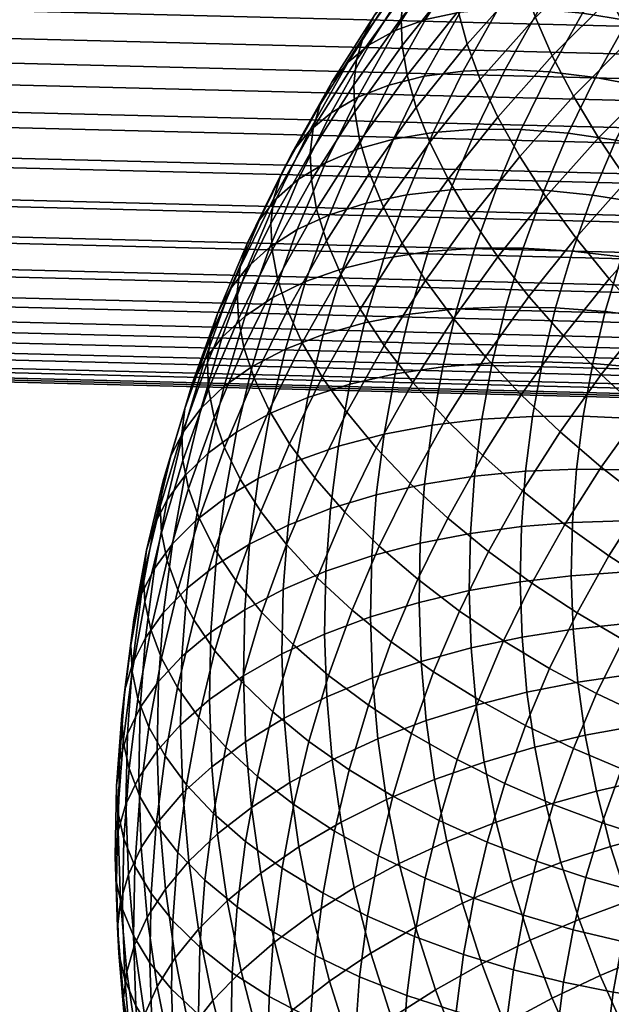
# Model space of a CAD drawing. Extents: x -120 to 2831, y -92 to 75.
# Tile 602 of 643: x 2587 to 2611, y -27 to 14. Entities that reach past the tile are written whole.
import ezdxf

# ---------------------------------------------------------------- set-up
doc = ezdxf.new("R2010")
doc.units = 0
doc.layers.add('GLASS', color=18, linetype='CONTINUOUS')

msp = doc.modelspace()

# ---------------------------------------------------------------- meshes
at = {"layer": 'GLASS'}
mesh = msp.add_polyface(dxfattribs=at)
corners = [(2530.793, 8.906, 5.189), (2530.83, 10.566, 4.033), (2620.801, 8.301, 3.698), (2620.764, 6.641, 4.855), (2530.725, 5.796, 8.072), (2530.758, 7.305, 6.536), (2620.729, 5.04, 6.201), (2620.696, 3.531, 7.737), (2530.673, 3.171, 11.674), (2530.697, 4.407, 9.789), (2620.667, 2.142, 9.455), (2620.643, 0.906, 11.34), (2530.64, 1.261, 15.858), (2530.654, 2.114, 13.706), (2620.624, -0.151, 13.372), (2620.611, -1.004, 15.523), (2530.683, 0.98, 29.37), (2530.662, 0.465, 27.222), (2620.633, -1.8, 26.888), (2620.654, -1.286, 29.036), (2530.737, 2.547, 33.311), (2530.708, 1.682, 31.406), (2620.679, -0.584, 31.072), (2620.708, 0.281, 32.976), (2530.633, 0.632, 18.098), (2620.603, -1.633, 17.763), (2530.804, 4.704, 36.73), (2530.769, 3.548, 35.069), (2620.74, 1.283, 34.735), (2620.775, 2.439, 36.396), (2530.888, 7.585, 39.841), (2530.844, 6.05, 38.331), (2620.815, 3.785, 37.996), (2620.859, 5.32, 39.506), (2530.871, 12.324, 3.031), (2530.916, 14.228, 2.165), (2620.886, 11.963, 1.831), (2620.842, 10.059, 2.696), (2530.83, 10.566, 4.033), (2620.801, 8.301, 3.698), (2529.477, 7.594, 39.863), (2529.455, 6.058, 38.353), (2530.844, 6.05, 38.331), (2530.888, 7.585, 39.841), (2529.428, 4.712, 36.752), (2530.804, 4.704, 36.73), (2529.502, 11.195, 42.49), (2529.492, 9.311, 41.252), (2530.937, 9.302, 41.229), (2530.989, 11.187, 42.466), (2529.499, 15.378, 44.401), (2529.504, 13.226, 43.548), (2531.044, 13.218, 43.523), (2531.101, 15.368, 44.376), (2529.467, 19.91, 45.429), (2529.486, 17.617, 45.032), (2531.16, 17.608, 45.006), (2531.219, 19.9, 45.401), (2529.406, 24.508, 45.507), (2529.44, 22.219, 45.586), (2531.278, 22.208, 45.557), (2531.335, 24.496, 45.477), (2529.324, 28.889, 44.69), (2529.368, 26.741, 45.203), (2531.39, 26.729, 45.171), (2531.442, 28.877, 44.656), (2529.227, 32.83, 43.125), (2529.277, 30.925, 43.989), (2531.491, 30.912, 43.954), (2531.536, 32.816, 43.089), (2529.175, 34.588, 42.125), (2531.576, 34.574, 42.086), (2529.061, 37.85, 39.625), (2529.12, 36.249, 40.97), (2531.614, 36.235, 40.93), (2531.649, 37.835, 39.584), (2528.93, 40.749, 36.374), (2528.997, 39.36, 38.09), (2531.681, 39.345, 38.048), (2531.71, 40.733, 36.33), (2528.789, 43.044, 32.461), (2528.86, 41.987, 34.491), (2531.734, 41.97, 34.445), (2531.753, 43.026, 32.413), (2528.645, 44.527, 28.072), (2528.717, 43.897, 30.31), (2531.767, 43.879, 30.262), (2531.774, 44.509, 28.022), (2528.508, 45.079, 23.471), (2528.575, 44.923, 25.78), (2531.775, 44.904, 25.729), (2531.771, 45.06, 23.42)]
mesh.append_faces([[corners[k] for k in face] for face in [(0, 1, 2, 3), (4, 5, 6, 7), (5, 0, 3, 6), (8, 9, 10, 11), (12, 13, 14, 15), (13, 8, 11, 14), (9, 4, 7, 10), (16, 17, 18, 19), (20, 21, 22, 23), (21, 16, 19, 22), (24, 12, 15, 25), (26, 27, 28, 29), (30, 31, 32, 33), (31, 26, 29, 32), (27, 20, 23, 28), (34, 35, 36, 37), (38, 34, 37, 39), (40, 41, 42, 43), (41, 44, 45, 42), (46, 47, 48, 49), (50, 51, 52, 53), (51, 46, 49, 52), (47, 40, 43, 48), (54, 55, 56, 57), (58, 59, 60, 61), (59, 54, 57, 60), (62, 63, 64, 65), (66, 67, 68, 69), (67, 62, 65, 68), (63, 58, 61, 64), (55, 50, 53, 56), (70, 66, 69, 71), (72, 73, 74, 75), (76, 77, 78, 79), (77, 72, 75, 78), (80, 81, 82, 83), (84, 85, 86, 87), (85, 80, 83, 86), (81, 76, 79, 82), (88, 89, 90, 91), (89, 84, 87, 90), (71, 74, 73, 70)]])
mesh = msp.add_polyface(dxfattribs=at)
corners = [(2530.989, 11.187, 42.466), (2530.937, 9.302, 41.229), (2620.908, 7.037, 40.895), (2620.96, 8.922, 42.132), (2531.101, 15.368, 44.376), (2531.044, 13.218, 43.523), (2621.015, 10.952, 43.189), (2621.072, 13.103, 44.041), (2530.888, 7.585, 39.841), (2620.859, 5.32, 39.506), (2531.219, 19.9, 45.401), (2531.16, 17.608, 45.006), (2621.131, 15.343, 44.671), (2621.19, 17.635, 45.066), (2531.335, 24.496, 45.477), (2531.278, 22.208, 45.557), (2621.249, 19.943, 45.222), (2621.306, 22.231, 45.142), (2531.442, 28.877, 44.656), (2531.39, 26.729, 45.171), (2621.361, 24.464, 44.837), (2621.413, 26.612, 44.322), (2531.536, 32.816, 43.089), (2531.491, 30.912, 43.954), (2621.462, 28.647, 43.62), (2621.507, 30.551, 42.754), (2531.614, 36.235, 40.93), (2531.576, 34.574, 42.086), (2621.547, 32.309, 41.752), (2621.584, 33.97, 40.596), (2531.681, 39.345, 38.048), (2531.649, 37.835, 39.584), (2621.62, 35.57, 39.249), (2621.652, 37.08, 37.713), (2531.734, 41.97, 34.445), (2531.71, 40.733, 36.33), (2621.681, 38.468, 35.996), (2621.705, 39.705, 34.111), (2531.767, 43.879, 30.262), (2531.753, 43.026, 32.413), (2621.724, 40.761, 32.079), (2621.737, 41.614, 29.927), (2531.775, 44.904, 25.729), (2531.774, 44.509, 28.022), (2621.745, 42.244, 27.687), (2621.746, 42.639, 25.394), (2531.76, 44.98, 21.131), (2531.771, 45.06, 23.42), (2621.742, 42.795, 23.085), (2621.731, 42.715, 20.796), (2531.723, 44.161, 16.749), (2531.744, 44.675, 18.897), (2621.715, 42.41, 18.563), (2621.694, 41.896, 16.415), (2531.669, 42.594, 12.809), (2531.698, 43.459, 14.713), (2621.669, 41.194, 14.379), (2621.64, 40.329, 12.474), (2531.602, 40.437, 9.389), (2531.637, 41.592, 11.05), (2621.608, 39.327, 10.716), (2621.573, 38.172, 9.055), (2531.518, 37.555, 6.278), (2531.562, 39.09, 7.789), (2621.533, 36.825, 7.454), (2621.489, 35.29, 5.944), (2531.418, 33.954, 3.653), (2531.47, 35.838, 4.89), (2621.441, 33.573, 4.555), (2621.389, 31.689, 3.319), (2531.305, 29.772, 1.744), (2531.363, 31.923, 2.596), (2621.333, 29.658, 2.262), (2621.276, 27.507, 1.409), (2531.188, 25.241, 0.719), (2531.247, 27.533, 1.114), (2621.218, 25.268, 0.779), (2621.158, 22.975, 0.384), (2531.072, 20.644, 0.643), (2531.129, 22.932, 0.563), (2621.1, 20.667, 0.228), (2621.042, 18.379, 0.308), (2530.964, 16.264, 1.463), (2531.016, 18.411, 0.948), (2620.987, 16.146, 0.614), (2620.935, 13.999, 1.128), (2530.916, 14.228, 2.165), (2620.886, 11.963, 1.831)]
mesh.append_faces([[corners[k] for k in face] for face in [(0, 1, 2, 3), (4, 5, 6, 7), (5, 0, 3, 6), (1, 8, 9, 2), (10, 11, 12, 13), (14, 15, 16, 17), (15, 10, 13, 16), (18, 19, 20, 21), (22, 23, 24, 25), (23, 18, 21, 24), (19, 14, 17, 20), (11, 4, 7, 12), (26, 27, 28, 29), (30, 31, 32, 33), (31, 26, 29, 32), (34, 35, 36, 37), (38, 39, 40, 41), (39, 34, 37, 40), (35, 30, 33, 36), (42, 43, 44, 45), (46, 47, 48, 49), (47, 42, 45, 48), (50, 51, 52, 53), (54, 55, 56, 57), (55, 50, 53, 56), (51, 46, 49, 52), (43, 38, 41, 44), (58, 59, 60, 61), (62, 63, 64, 65), (63, 58, 61, 64), (66, 67, 68, 69), (70, 71, 72, 73), (71, 66, 69, 72), (67, 62, 65, 68), (74, 75, 76, 77), (78, 79, 80, 81), (79, 74, 77, 80), (82, 83, 84, 85), (86, 82, 85, 87), (83, 78, 81, 84), (75, 70, 73, 76), (59, 54, 57, 60), (27, 22, 25, 28)]])
mesh = msp.add_polyface(dxfattribs=at)
corners = [(2611.372, 14.524, 84.262), (2613.915, 16.828, 85.747), (2613.285, 18.471, 84.338), (2610.709, 16.137, 82.834), (2612.201, 12.824, 85.553), (2614.704, 15.092, 87.015), (2607.76, 15.176, 79.712), (2610.213, 17.645, 81.297), (2609.882, 19.031, 79.682), (2607.413, 16.546, 78.086), (2608.279, 13.693, 81.263), (2608.973, 12.11, 82.711), (2609.841, 10.449, 84.027), (2604.905, 15.191, 74.751), (2607.227, 17.792, 76.416), (2607.193, 18.907, 74.727), (2604.867, 16.303, 73.06), (2605.099, 13.955, 76.428), (2605.462, 12.602, 78.064), (2606.003, 11.143, 79.631), (2606.726, 9.593, 81.1), (2602.862, 14.68, 69.629), (2604.979, 17.324, 71.316), (2605.248, 18.274, 69.473), (2603.139, 15.641, 67.792), (2602.748, 13.656, 71.371), (2602.788, 12.547, 73.064), (2602.99, 11.321, 74.747), (2603.367, 9.986, 76.394), (2611.722, 16.242, 49.639), (2613.363, 18.535, 51.098), (2615.109, 18.072, 49.749), (2613.522, 15.854, 48.338), (2604.201, 15.84, 58.263), (2606.063, 18.443, 59.919), (2607.247, 18.794, 57.962), (2605.42, 16.241, 56.337), (2603.162, 15.292, 60.229), (2605.054, 17.937, 61.912), (2602.313, 14.611, 62.204), (2604.23, 17.289, 63.908), (2601.657, 13.813, 64.156), (2603.593, 16.517, 65.877), (2601.191, 12.918, 66.059), (2600.906, 11.947, 67.89), (2600.79, 10.92, 69.63), (2600.832, 9.814, 71.325), (2610.221, 13.881, 48.141), (2612.07, 13.571, 46.888), (2608.435, 14.047, 49.564), (2609.983, 16.482, 51.11), (2606.741, 14.059, 51.142), (2608.334, 16.565, 52.732), (2605.17, 13.914, 52.852), (2606.805, 16.484, 54.483), (2603.748, 13.612, 54.669), (2602.496, 13.16, 56.562), (2601.43, 12.569, 58.501), (2600.559, 11.852, 60.453), (2599.886, 11.027, 62.388), (2599.408, 10.114, 64.28), (2610.756, 11.226, 45.404), (2613.949, 13.127, 45.816), (2612.68, 10.863, 44.383), (2608.863, 11.458, 46.607), (2607.033, 11.547, 47.982), (2605.3, 11.487, 49.513), (2603.691, 11.275, 51.182), (2602.236, 10.913, 52.96), (2600.954, 10.409, 54.821)]
mesh.append_faces([[corners[k] for k in face] for face in [(0, 1, 2, 3), (4, 5, 1, 0), (6, 7, 8, 9), (10, 3, 7, 6), (11, 0, 3, 10), (12, 4, 0, 11), (13, 14, 15, 16), (17, 9, 14, 13), (18, 6, 9, 17), (19, 10, 6, 18), (20, 11, 10, 19), (21, 22, 23, 24), (25, 16, 22, 21), (26, 13, 16, 25), (27, 17, 13, 26), (28, 18, 17, 27), (29, 30, 31, 32), (33, 34, 35, 36), (37, 38, 34, 33), (39, 40, 38, 37), (41, 42, 40, 39), (43, 24, 42, 41), (44, 21, 24, 43), (45, 25, 21, 44), (46, 26, 25, 45), (47, 29, 32, 48), (49, 50, 29, 47), (51, 52, 50, 49), (53, 54, 52, 51), (55, 36, 54, 53), (56, 33, 36, 55), (57, 37, 33, 56), (58, 39, 37, 57), (59, 41, 39, 58), (60, 43, 41, 59), (61, 48, 62, 63), (64, 47, 48, 61), (65, 49, 47, 64), (66, 51, 49, 65), (67, 53, 51, 66), (68, 55, 53, 67), (69, 56, 55, 68)]])
mesh = msp.add_polyface(dxfattribs=at)
corners = [(2603.928, 8.552, 77.978), (2606.003, 11.143, 79.631), (2605.462, 12.602, 78.064), (2603.367, 9.986, 76.394), (2604.677, 7.035, 79.468), (2606.726, 9.593, 81.1), (2601.042, 8.599, 73.014), (2602.99, 11.321, 74.747), (2602.788, 12.547, 73.064), (2600.832, 9.814, 71.325), (2601.432, 7.282, 74.673), (2602.011, 5.874, 76.273), (2602.785, 4.391, 77.785), (2603.751, 2.852, 79.179), (2605.614, 5.454, 80.835), (2599.116, 9.132, 66.104), (2600.906, 11.947, 67.89), (2601.191, 12.918, 66.059), (2599.408, 10.114, 64.28), (2598.998, 8.102, 67.841), (2600.79, 10.92, 69.63), (2599.042, 7, 69.538), (2599.259, 5.795, 71.235), (2599.66, 4.496, 72.906), (2600.257, 3.115, 74.522), (2599.863, 9.773, 56.731), (2601.43, 12.569, 58.501), (2602.496, 13.16, 56.562), (2600.954, 10.409, 54.821), (2598.972, 9.02, 58.66), (2600.559, 11.852, 60.453), (2598.284, 8.168, 60.578), (2599.886, 11.027, 62.388), (2597.795, 7.236, 62.458), (2597.497, 6.243, 64.275), (2597.377, 5.209, 66.01), (2597.423, 4.11, 67.709), (2597.646, 2.917, 69.413), (2604.062, 8.961, 47.918), (2605.3, 11.487, 49.513), (2607.033, 11.547, 47.982), (2605.831, 9.092, 46.431), (2602.422, 8.684, 49.545), (2603.691, 11.275, 51.182), (2600.937, 8.263, 51.287), (2602.236, 10.913, 52.96), (2599.631, 7.707, 53.114), (2598.518, 7.027, 54.997), (2597.61, 6.239, 56.904), (2596.908, 5.36, 58.805), (2596.41, 4.409, 60.673), (2596.107, 3.406, 62.483), (2595.985, 2.368, 64.216), (2602.971, 6.386, 46.296), (2604.771, 6.589, 44.854), (2601.303, 6.042, 47.881), (2599.792, 5.561, 49.584), (2598.463, 4.952, 51.378), (2597.332, 4.227, 53.233), (2596.408, 3.403, 55.117), (2595.695, 2.497, 57.001), (2603.854, 4.044, 43.254), (2606.669, 6.651, 43.575), (2605.781, 4.183, 42.023), (2602.029, 3.767, 44.649), (2600.336, 3.355, 46.192), (2598.803, 2.813, 47.857), (2597.455, 2.151, 49.617)]
mesh.append_faces([[corners[k] for k in face] for face in [(0, 1, 2, 3), (4, 5, 1, 0), (6, 7, 8, 9), (10, 3, 7, 6), (11, 0, 3, 10), (12, 4, 0, 11), (13, 14, 4, 12), (15, 16, 17, 18), (19, 20, 16, 15), (21, 9, 20, 19), (22, 6, 9, 21), (23, 10, 6, 22), (24, 11, 10, 23), (25, 26, 27, 28), (29, 30, 26, 25), (31, 32, 30, 29), (33, 18, 32, 31), (34, 15, 18, 33), (35, 19, 15, 34), (36, 21, 19, 35), (37, 22, 21, 36), (38, 39, 40, 41), (42, 43, 39, 38), (44, 45, 43, 42), (46, 28, 45, 44), (47, 25, 28, 46), (48, 29, 25, 47), (49, 31, 29, 48), (50, 33, 31, 49), (51, 34, 33, 50), (52, 35, 34, 51), (53, 38, 41, 54), (55, 42, 38, 53), (56, 44, 42, 55), (57, 46, 44, 56), (58, 47, 46, 57), (59, 48, 47, 58), (60, 49, 48, 59), (61, 54, 62, 63), (64, 53, 54, 61), (65, 55, 53, 64), (66, 56, 55, 65), (67, 57, 56, 66)]])
mesh = msp.add_polyface(dxfattribs=at)
corners = [(2610.876, 8.732, 85.184), (2613.191, 11.062, 86.681), (2612.201, 12.824, 85.553), (2609.841, 10.449, 84.027), (2612.064, 6.986, 86.16), (2614.328, 9.264, 87.623), (2613.39, 5.239, 86.938), (2615.596, 7.459, 88.364), (2607.629, 7.972, 82.442), (2608.973, 12.11, 82.711), (2606.726, 9.593, 81.1), (2608.706, 6.302, 83.629), (2609.943, 4.611, 84.64), (2611.322, 2.923, 85.456), (2612.82, 1.267, 86.066), (2614.829, 3.518, 87.507), (2605.614, 5.454, 80.835), (2604.677, 7.035, 79.468), (2606.729, 3.833, 82.053), (2608.01, 2.196, 83.099), (2609.438, 0.57, 83.954), (2610.988, -1.02, 84.606), (2612.634, -2.55, 85.05), (2614.409, -0.332, 86.466), (2606.224, -0.299, 81.511), (2604.903, 1.281, 80.429), (2607.697, -1.863, 82.406), (2609.296, -3.384, 83.102), (2611.591, 8.64, 42.979), (2612.68, 10.863, 44.383), (2614.606, 10.383, 43.546), (2613.556, 8.24, 42.192), (2609.628, 8.924, 43.95), (2610.756, 11.226, 45.404), (2607.697, 9.077, 45.104), (2608.863, 11.458, 46.607), (2605.831, 9.092, 46.431), (2607.033, 11.547, 47.982), (2610.631, 6.373, 41.551), (2612.63, 6.054, 40.815), (2608.633, 6.576, 42.471), (2606.669, 6.651, 43.575), (2604.771, 6.589, 44.854), (2611.83, 3.832, 39.418), (2614.602, 5.631, 40.26), (2613.831, 3.49, 38.914), (2609.801, 4.069, 40.102), (2607.774, 4.189, 40.97), (2605.781, 4.183, 42.023), (2611.158, 1.578, 38.004), (2613.184, 1.319, 37.551), (2609.105, 1.731, 38.635), (2607.053, 1.769, 39.452), (2605.035, 1.681, 40.453), (2612.688, -0.753, 36.254), (2615.157, 0.968, 37.269), (2614.68, -1.027, 36.02), (2610.644, -0.573, 36.657), (2608.571, -0.499, 37.239), (2606.5, -0.541, 38.006), (2604.464, -0.706, 38.959), (2612.305, -2.842, 34.948), (2614.311, -3.039, 34.762), (2610.246, -2.742, 35.302), (2608.158, -2.748, 35.833), (2606.073, -2.87, 36.55)]
mesh.append_faces([[corners[k] for k in face] for face in [(0, 1, 2, 3), (4, 5, 1, 0), (6, 7, 5, 4), (8, 3, 9, 10), (11, 0, 3, 8), (12, 4, 0, 11), (13, 6, 4, 12), (14, 15, 6, 13), (16, 8, 10, 17), (18, 11, 8, 16), (19, 12, 11, 18), (20, 13, 12, 19), (21, 14, 13, 20), (22, 23, 14, 21), (24, 19, 18, 25), (26, 20, 19, 24), (27, 21, 20, 26), (28, 29, 30, 31), (32, 33, 29, 28), (34, 35, 33, 32), (36, 37, 35, 34), (38, 28, 31, 39), (40, 32, 28, 38), (41, 34, 32, 40), (42, 36, 34, 41), (43, 39, 44, 45), (46, 38, 39, 43), (47, 40, 38, 46), (48, 41, 40, 47), (49, 43, 45, 50), (51, 46, 43, 49), (52, 47, 46, 51), (53, 48, 47, 52), (54, 50, 55, 56), (57, 49, 50, 54), (58, 51, 49, 57), (59, 52, 51, 58), (60, 53, 52, 59), (61, 54, 56, 62), (63, 57, 54, 61), (64, 58, 57, 63), (65, 59, 58, 64)]])
mesh = msp.add_polyface(dxfattribs=at)
corners = [(2604.903, 1.281, 80.429), (2606.729, 3.833, 82.053), (2605.614, 5.454, 80.835), (2603.751, 2.852, 79.179), (2601.053, 1.667, 76.056), (2602.785, 4.391, 77.785), (2602.011, 5.874, 76.273), (2600.257, 3.115, 74.522), (2602.047, 0.172, 77.478), (2603.231, -1.348, 78.76), (2604.59, -2.87, 79.879), (2606.224, -0.299, 81.511), (2598.058, 1.637, 71.095), (2599.66, 4.496, 72.906), (2599.259, 5.795, 71.235), (2597.646, 2.917, 69.413), (2598.67, 0.283, 72.73), (2599.486, -1.129, 74.286), (2600.505, -2.58, 75.736), (2601.718, -4.047, 77.052), (2596.033, 1.273, 65.917), (2597.423, 4.11, 67.709), (2597.377, 5.209, 66.01), (2595.985, 2.368, 64.216), (2596.261, 0.09, 67.628), (2596.682, -1.171, 69.322), (2597.308, -2.498, 70.973), (2598.141, -3.875, 72.552), (2595.189, 1.527, 58.857), (2596.41, 4.409, 60.673), (2596.908, 5.36, 58.805), (2595.695, 2.497, 57.001), (2594.881, 0.513, 60.66), (2596.107, 3.406, 62.483), (2594.758, -0.529, 62.391), (2594.808, -1.62, 64.094), (2595.04, -2.792, 65.812), (2595.469, -4.034, 67.518), (2596.308, 1.381, 51.443), (2597.332, 4.227, 53.233), (2598.463, 4.952, 51.378), (2597.455, 2.151, 49.617), (2595.371, 0.52, 53.305), (2596.408, 3.403, 55.117), (2594.647, -0.414, 55.171), (2594.135, -1.403, 57.014), (2593.823, -2.429, 58.811), (2593.698, -3.474, 60.539), (2603.085, 1.463, 41.634), (2603.854, 4.044, 43.254), (2605.781, 4.183, 42.023), (2605.035, 1.681, 40.453), (2601.237, 1.112, 42.983), (2602.029, 3.767, 44.649), (2599.524, 0.631, 44.482), (2600.336, 3.355, 46.192), (2597.973, 0.027, 46.108), (2598.803, 2.813, 47.857), (2596.609, -0.69, 47.835), (2595.447, -1.506, 49.632), (2594.499, -2.404, 51.47), (2593.768, -3.367, 53.319), (2602.496, -1, 40.093), (2604.464, -0.706, 38.959), (2600.631, -1.422, 41.397), (2598.902, -1.968, 42.855), (2597.337, -2.632, 44.444), (2595.96, -3.4, 46.138), (2604.022, -3.115, 37.454), (2606.5, -0.541, 38.006), (2606.073, -2.87, 36.55), (2602.04, -3.484, 38.54)]
mesh.append_faces([[corners[k] for k in face] for face in [(0, 1, 2, 3), (4, 5, 6, 7), (8, 3, 5, 4), (9, 0, 3, 8), (10, 11, 0, 9), (12, 13, 14, 15), (16, 7, 13, 12), (17, 4, 7, 16), (18, 8, 4, 17), (19, 9, 8, 18), (20, 21, 22, 23), (24, 15, 21, 20), (25, 12, 15, 24), (26, 16, 12, 25), (27, 17, 16, 26), (28, 29, 30, 31), (32, 33, 29, 28), (34, 23, 33, 32), (35, 20, 23, 34), (36, 24, 20, 35), (37, 25, 24, 36), (38, 39, 40, 41), (42, 43, 39, 38), (44, 31, 43, 42), (45, 28, 31, 44), (46, 32, 28, 45), (47, 34, 32, 46), (48, 49, 50, 51), (52, 53, 49, 48), (54, 55, 53, 52), (56, 57, 55, 54), (58, 41, 57, 56), (59, 38, 41, 58), (60, 42, 38, 59), (61, 44, 42, 60), (62, 48, 51, 63), (64, 52, 48, 62), (65, 54, 52, 64), (66, 56, 54, 65), (67, 58, 56, 66), (68, 63, 69, 70), (71, 62, 63, 68)]])
mesh = msp.add_polyface(dxfattribs=at)
corners = [(2548.746, -45.181, 73.579), (2550.111, -45.546, 73.754), (2550.147, -46.185, 71.535), (2548.797, -45.852, 71.357), (2547.303, -44.965, 73.429), (2547.374, -45.654, 71.223), (2550.04, -45.149, 76.014), (2551.32, -45.719, 76.174), (2551.377, -46.067, 73.951), (2548.654, -44.747, 75.851), (2547.184, -44.506, 75.689), (2551.23, -45.608, 78.402), (2552.4, -46.391, 78.477), (2552.477, -46.448, 76.324), (2549.93, -44.991, 78.29), (2548.519, -44.551, 78.147), (2547.017, -44.281, 77.978), (2551.104, -45.727, 80.613), (2552.291, -46.554, 80.603), (2549.78, -45.069, 80.558), (2548.338, -44.592, 80.442), (2546.8, -44.291, 80.27), (2549.587, -45.377, 82.795), (2550.939, -46.069, 82.786), (2548.112, -44.867, 82.711), (2546.534, -44.531, 82.542), (2549.353, -45.908, 84.977), (2550.736, -46.623, 84.901), (2547.841, -45.367, 84.929), (2546.222, -44.998, 84.768), (2547.526, -46.086, 87.074), (2549.077, -46.651, 87.08), (2545.866, -45.682, 86.924), (2544.35, -45.171, 72.112), (2544.28, -44.85, 73.187), (2543.98, -44.212, 76.481), (2543.851, -44.109, 77.593), (2543.707, -44.06, 78.706), (2543.549, -44.067, 79.819), (2544.195, -44.583, 74.275), (2544.095, -44.37, 75.374), (2542.999, -44.411, 83.125), (2542.792, -44.633, 84.207), (2542.573, -44.906, 85.275), (2542.344, -45.231, 86.326), (2542.104, -45.605, 87.359), (2541.855, -46.029, 88.369), (2545.468, -46.574, 88.99), (2543.379, -44.128, 80.928), (2543.195, -44.243, 82.031), (2545.337, -46.462, 69.015), (2544.441, -45.97, 70.014), (2544.403, -45.544, 71.053), (2530.631, 0.236, 20.391), (2530.633, 0.632, 18.098), (2620.603, -1.633, 17.763), (2620.602, -2.029, 20.056), (2530.646, 0.16, 24.988), (2530.636, 0.08, 22.7), (2620.607, -2.185, 22.365), (2620.617, -2.105, 24.654), (2530.662, 0.465, 27.222), (2620.633, -1.8, 26.888)]
mesh.append_faces([[corners[k] for k in face] for face in [(0, 1, 2, 3), (4, 0, 3, 5), (6, 7, 8, 1), (9, 6, 1, 0), (10, 9, 0, 4), (11, 12, 13, 7), (14, 11, 7, 6), (15, 14, 6, 9), (16, 15, 9, 10), (17, 18, 12, 11), (19, 17, 11, 14), (20, 19, 14, 15), (21, 20, 15, 16), (22, 23, 17, 19), (24, 22, 19, 20), (25, 24, 20, 21), (26, 27, 23, 22), (28, 26, 22, 24), (29, 28, 24, 25), (30, 31, 26, 28), (32, 30, 28, 29), (5, 33, 34, 4), (10, 35, 36, 16), (16, 37, 38, 21), (4, 39, 40, 10), (25, 41, 42, 29), (29, 43, 44, 32), (32, 45, 46, 47), (21, 48, 49, 25), (50, 51, 52, 52), (33, 5, 52, 52), (52, 5, 50, 50), (4, 34, 39, 39), (41, 25, 49, 49), (40, 35, 10, 10), (48, 21, 38, 38), (16, 36, 37, 37), (45, 32, 44, 44), (42, 43, 29, 29), (53, 54, 55, 56), (57, 58, 59, 60), (58, 53, 56, 59), (61, 57, 60, 62)]])
mesh = msp.add_polyface(dxfattribs=at)
corners = [(2614.346, -3.997, 85.287), (2616.063, -1.852, 86.656), (2614.409, -0.332, 86.466), (2612.634, -2.55, 85.05), (2610.993, -4.842, 83.592), (2610.988, -1.02, 84.606), (2609.296, -3.384, 83.102), (2612.759, -6.215, 83.876), (2606.104, -4.368, 80.816), (2607.697, -1.863, 82.406), (2606.224, -0.299, 81.511), (2604.59, -2.87, 79.879), (2607.748, -5.82, 81.556), (2609.492, -7.203, 82.093), (2611.306, -8.499, 82.427), (2613.16, -9.692, 82.563), (2614.562, -7.487, 83.962), (2603.111, -5.509, 78.209), (2603.231, -1.348, 78.76), (2601.718, -4.047, 77.052), (2604.662, -6.94, 79.187), (2606.346, -8.32, 79.973), (2608.134, -9.627, 80.559), (2609.992, -10.843, 80.943), (2600.42, -6.698, 75.378), (2600.505, -2.58, 75.736), (2599.181, -5.282, 74.03), (2601.842, -8.1, 76.572), (2603.425, -9.466, 77.592), (2605.144, -10.775, 78.423), (2606.968, -12.007, 79.056), (2600.722, -10.742, 74.908), (2599.275, -9.4, 73.676), (2602.334, -12.041, 75.97), (2600.162, -3.978, 39.8), (2600.631, -1.422, 41.397), (2602.496, -1, 40.093), (2602.04, -3.484, 38.54), (2598.421, -4.59, 41.216), (2598.902, -1.968, 42.855), (2612.035, -4.946, 33.636), (2612.305, -2.842, 34.948), (2614.311, -3.039, 34.762), (2614.05, -5.064, 33.499), (2609.965, -4.925, 33.94), (2610.246, -2.742, 35.302), (2607.867, -5.012, 34.421), (2608.158, -2.748, 35.833), (2605.771, -5.215, 35.087), (2606.073, -2.87, 36.55), (2603.71, -5.539, 35.941), (2604.022, -3.115, 37.454), (2601.719, -5.985, 36.981), (2599.831, -6.55, 38.195), (2611.878, -7.059, 32.321), (2613.899, -7.099, 32.232), (2609.802, -7.118, 32.574), (2607.698, -7.287, 33.005), (2605.596, -7.571, 33.621), (2603.529, -7.974, 34.425), (2601.532, -8.496, 35.417), (2599.639, -9.134, 36.586), (2611.835, -9.177, 31.005), (2613.858, -9.138, 30.965), (2609.758, -9.317, 31.208), (2607.652, -9.567, 31.588), (2605.549, -9.932, 32.153), (2603.48, -10.415, 32.909), (2601.481, -11.014, 33.852), (2599.587, -11.725, 34.977)]
mesh.append_faces([[corners[k] for k in face] for face in [(0, 1, 2, 3), (4, 3, 5, 6), (7, 0, 3, 4), (8, 9, 10, 11), (12, 6, 9, 8), (13, 4, 6, 12), (14, 7, 4, 13), (15, 16, 7, 14), (17, 11, 18, 19), (20, 8, 11, 17), (21, 12, 8, 20), (22, 13, 12, 21), (23, 14, 13, 22), (24, 19, 25, 26), (27, 17, 19, 24), (28, 20, 17, 27), (29, 21, 20, 28), (30, 22, 21, 29), (31, 27, 24, 32), (33, 28, 27, 31), (34, 35, 36, 37), (38, 39, 35, 34), (40, 41, 42, 43), (44, 45, 41, 40), (46, 47, 45, 44), (48, 49, 47, 46), (50, 51, 49, 48), (52, 37, 51, 50), (53, 34, 37, 52), (54, 40, 43, 55), (56, 44, 40, 54), (57, 46, 44, 56), (58, 48, 46, 57), (59, 50, 48, 58), (60, 52, 50, 59), (61, 53, 52, 60), (62, 54, 55, 63), (64, 56, 54, 62), (65, 57, 56, 64), (66, 58, 57, 65), (67, 59, 58, 66), (68, 60, 59, 67), (69, 61, 60, 68)]])
mesh = msp.add_polyface(dxfattribs=at)
corners = [(2599.181, -5.282, 74.03), (2600.505, -2.58, 75.736), (2599.486, -1.129, 74.286), (2598.141, -3.875, 72.552), (2596.106, -5.334, 69.187), (2597.308, -2.498, 70.973), (2596.682, -1.171, 69.322), (2595.469, -4.034, 67.518), (2596.955, -6.674, 70.788), (2598.014, -8.037, 72.294), (2599.275, -9.4, 73.676), (2600.42, -6.698, 75.378), (2593.749, -4.562, 62.245), (2594.808, -1.62, 64.094), (2594.758, -0.529, 62.391), (2593.698, -3.474, 60.539), (2593.985, -5.722, 63.969), (2595.04, -2.792, 65.812), (2594.422, -6.945, 65.688), (2595.069, -8.217, 67.374), (2595.931, -9.521, 68.999), (2597.006, -10.838, 70.533), (2598.286, -12.147, 71.948), (2593.249, -4.375, 55.15), (2594.135, -1.403, 57.014), (2594.647, -0.414, 55.171), (2593.768, -3.367, 53.319), (2592.933, -5.412, 56.939), (2593.823, -2.429, 58.811), (2592.808, -6.461, 58.665), (2592.86, -7.545, 60.373), (2593.099, -8.694, 62.105), (2593.542, -9.898, 63.836), (2594.197, -11.141, 65.54), (2594.788, -4.26, 47.908), (2595.447, -1.506, 49.632), (2596.609, -0.69, 47.835), (2595.96, -3.4, 46.138), (2593.832, -5.194, 49.723), (2594.499, -2.404, 51.47), (2593.094, -6.183, 51.555), (2592.57, -7.211, 53.374), (2592.252, -8.258, 55.157), (2592.126, -9.31, 56.881), (2592.179, -10.391, 58.591), (2592.421, -11.53, 60.329), (2596.845, -5.313, 42.768), (2597.337, -2.632, 44.444), (2598.902, -1.968, 42.855), (2598.421, -4.59, 41.216), (2595.458, -6.134, 44.429), (2594.278, -7.038, 46.172), (2593.315, -8.008, 47.965), (2592.572, -9.024, 49.779), (2592.045, -10.071, 51.587), (2591.726, -11.13, 53.363), (2598.081, -7.23, 39.57), (2600.162, -3.978, 39.8), (2599.831, -6.55, 38.195), (2596.498, -8.013, 41.084), (2595.104, -8.886, 42.713), (2593.919, -9.835, 44.427), (2592.951, -10.84, 46.198), (2592.204, -11.885, 47.995), (2597.885, -9.881, 37.919), (2599.639, -9.134, 36.586), (2596.296, -10.724, 39.396), (2594.899, -11.651, 40.992)]
mesh.append_faces([[corners[k] for k in face] for face in [(0, 1, 2, 3), (4, 5, 6, 7), (8, 3, 5, 4), (9, 0, 3, 8), (10, 11, 0, 9), (12, 13, 14, 15), (16, 17, 13, 12), (18, 7, 17, 16), (19, 4, 7, 18), (20, 8, 4, 19), (21, 9, 8, 20), (22, 10, 9, 21), (23, 24, 25, 26), (27, 28, 24, 23), (29, 15, 28, 27), (30, 12, 15, 29), (31, 16, 12, 30), (32, 18, 16, 31), (33, 19, 18, 32), (34, 35, 36, 37), (38, 39, 35, 34), (40, 26, 39, 38), (41, 23, 26, 40), (42, 27, 23, 41), (43, 29, 27, 42), (44, 30, 29, 43), (45, 31, 30, 44), (46, 47, 48, 49), (50, 37, 47, 46), (51, 34, 37, 50), (52, 38, 34, 51), (53, 40, 38, 52), (54, 41, 40, 53), (55, 42, 41, 54), (56, 49, 57, 58), (59, 46, 49, 56), (60, 50, 46, 59), (61, 51, 50, 60), (62, 52, 51, 61), (63, 53, 52, 62), (64, 56, 58, 65), (66, 59, 56, 64), (67, 60, 59, 66)]])
mesh = msp.add_polyface(dxfattribs=at)
corners = [(2595.07, -12.408, 67.188), (2595.931, -9.521, 68.999), (2595.069, -8.217, 67.374), (2594.197, -11.141, 65.54), (2596.159, -13.679, 68.751), (2597.006, -10.838, 70.533), (2597.456, -14.934, 70.2), (2598.286, -12.147, 71.948), (2598.943, -16.153, 71.509), (2599.755, -13.428, 73.219), (2592.868, -12.714, 62.072), (2593.542, -9.898, 63.836), (2593.099, -8.694, 62.105), (2592.421, -11.53, 60.329), (2593.53, -13.931, 63.793), (2594.411, -15.162, 65.463), (2595.511, -16.389, 67.054), (2596.82, -17.592, 68.535), (2598.322, -18.752, 69.882), (2591.598, -12.185, 55.085), (2592.126, -9.31, 56.881), (2592.252, -8.258, 55.157), (2591.726, -11.13, 53.363), (2591.652, -13.262, 56.797), (2592.179, -10.391, 58.591), (2591.896, -14.39, 58.542), (2592.346, -15.556, 60.296), (2593.013, -16.745, 62.034), (2593.901, -17.94, 63.727), (2591.675, -12.95, 49.791), (2592.045, -10.071, 51.587), (2592.572, -9.024, 49.779), (2592.204, -11.885, 47.995), (2591.354, -14.02, 51.56), (2591.226, -15.079, 53.28), (2591.28, -16.152, 54.994), (2591.526, -17.269, 56.746), (2591.979, -18.416, 58.512), (2593.71, -12.644, 42.678), (2593.919, -9.835, 44.427), (2595.104, -8.886, 42.713), (2594.899, -11.651, 40.992), (2592.74, -13.685, 44.427), (2592.951, -10.84, 46.198), (2591.991, -14.757, 46.207), (2591.46, -15.842, 47.991), (2591.138, -16.923, 49.752), (2591.01, -17.985, 51.47), (2591.065, -19.055, 53.187), (2597.831, -12.538, 36.268), (2597.885, -9.881, 37.919), (2599.639, -9.134, 36.586), (2599.587, -11.725, 34.977), (2596.241, -13.442, 37.707), (2596.296, -10.724, 39.396), (2594.843, -14.422, 39.27), (2593.653, -15.46, 40.929), (2592.682, -16.538, 42.654), (2591.933, -17.637, 44.417), (2591.402, -18.741, 46.189), (2597.92, -15.196, 34.619), (2599.674, -14.316, 33.369), (2596.333, -16.161, 36.021), (2594.937, -17.193, 37.551), (2593.748, -18.276, 39.182), (2598.152, -17.85, 32.977), (2599.901, -16.902, 31.768), (2596.57, -18.875, 34.341)]
mesh.append_faces([[corners[k] for k in face] for face in [(0, 1, 2, 3), (4, 5, 1, 0), (6, 7, 5, 4), (8, 9, 7, 6), (10, 11, 12, 13), (14, 3, 11, 10), (15, 0, 3, 14), (16, 4, 0, 15), (17, 6, 4, 16), (18, 8, 6, 17), (19, 20, 21, 22), (23, 24, 20, 19), (25, 13, 24, 23), (26, 10, 13, 25), (27, 14, 10, 26), (28, 15, 14, 27), (29, 30, 31, 32), (33, 22, 30, 29), (34, 19, 22, 33), (35, 23, 19, 34), (36, 25, 23, 35), (37, 26, 25, 36), (38, 39, 40, 41), (42, 43, 39, 38), (44, 32, 43, 42), (45, 29, 32, 44), (46, 33, 29, 45), (47, 34, 33, 46), (48, 35, 34, 47), (49, 50, 51, 52), (53, 54, 50, 49), (55, 41, 54, 53), (56, 38, 41, 55), (57, 42, 38, 56), (58, 44, 42, 57), (59, 45, 44, 58), (60, 49, 52, 61), (62, 53, 49, 60), (63, 55, 53, 62), (64, 56, 55, 63), (65, 60, 61, 66), (67, 62, 60, 65)]])
mesh = msp.add_polyface(dxfattribs=at)
corners = [(2611.891, -11.956, 81.13), (2613.16, -9.692, 82.563), (2611.306, -8.499, 82.427), (2609.992, -10.843, 80.943), (2613.799, -12.956, 81.13), (2615.022, -10.773, 82.512), (2608.865, -13.146, 79.489), (2608.134, -9.627, 80.559), (2606.968, -12.007, 79.056), (2610.802, -14.179, 79.726), (2612.749, -15.1, 79.776), (2614.677, -15.903, 79.654), (2615.688, -13.838, 80.958), (2604.083, -13.278, 76.846), (2605.144, -10.775, 78.423), (2603.425, -9.466, 77.592), (2602.334, -12.041, 75.97), (2605.94, -14.433, 77.527), (2607.87, -15.493, 78.01), (2609.842, -16.446, 78.298), (2611.823, -17.286, 78.399), (2613.785, -18.009, 78.327), (2599.755, -13.428, 73.219), (2600.722, -10.742, 74.908), (2599.275, -9.4, 73.676), (2598.286, -12.147, 71.948), (2601.392, -14.66, 74.323), (2603.167, -15.823, 75.246), (2605.052, -16.901, 75.976), (2607.011, -17.88, 76.509), (2609.012, -18.751, 76.849), (2600.6, -17.316, 72.657), (2598.943, -16.153, 71.509), (2602.398, -18.404, 73.626), (2611.906, -11.295, 29.691), (2611.835, -9.177, 31.005), (2613.858, -9.138, 30.965), (2613.927, -11.178, 29.699), (2609.832, -11.516, 29.844), (2609.758, -9.317, 31.208), (2607.729, -11.847, 30.173), (2607.652, -9.567, 31.588), (2605.628, -12.294, 30.688), (2605.549, -9.932, 32.153), (2603.562, -12.856, 31.394), (2603.48, -10.415, 32.909), (2601.566, -13.532, 32.29), (2601.481, -11.014, 33.852), (2599.674, -14.316, 33.369), (2599.587, -11.725, 34.977), (2612.091, -13.41, 28.381), (2614.105, -13.214, 28.439), (2610.024, -13.711, 28.485), (2607.928, -14.124, 28.764), (2605.834, -14.651, 29.229), (2603.775, -15.293, 29.885), (2601.786, -16.046, 30.734), (2599.901, -16.902, 31.768), (2612.39, -15.516, 27.08), (2614.392, -15.243, 27.185), (2610.333, -15.897, 27.134), (2608.25, -16.391, 27.363), (2606.167, -16.999, 27.778), (2604.119, -17.721, 28.385), (2602.141, -18.55, 29.187), (2612.83, -17.735, 25.711), (2614.816, -17.379, 25.868), (2610.79, -18.2, 25.714)]
mesh.append_faces([[corners[k] for k in face] for face in [(0, 1, 2, 3), (4, 5, 1, 0), (6, 3, 7, 8), (9, 0, 3, 6), (10, 4, 0, 9), (11, 12, 4, 10), (13, 14, 15, 16), (17, 8, 14, 13), (18, 6, 8, 17), (19, 9, 6, 18), (20, 10, 9, 19), (21, 11, 10, 20), (22, 23, 24, 25), (26, 16, 23, 22), (27, 13, 16, 26), (28, 17, 13, 27), (29, 18, 17, 28), (30, 19, 18, 29), (31, 26, 22, 32), (33, 27, 26, 31), (34, 35, 36, 37), (38, 39, 35, 34), (40, 41, 39, 38), (42, 43, 41, 40), (44, 45, 43, 42), (46, 47, 45, 44), (48, 49, 47, 46), (50, 34, 37, 51), (52, 38, 34, 50), (53, 40, 38, 52), (54, 42, 40, 53), (55, 44, 42, 54), (56, 46, 44, 55), (57, 48, 46, 56), (58, 50, 51, 59), (60, 52, 50, 58), (61, 53, 52, 60), (62, 54, 53, 61), (63, 55, 54, 62), (64, 56, 55, 63), (65, 58, 59, 66), (67, 60, 58, 65)]])
mesh = msp.add_polyface(dxfattribs=at)
corners = [(2595.009, -19.123, 65.345), (2595.511, -16.389, 67.054), (2594.411, -15.162, 65.463), (2593.901, -17.94, 63.727), (2596.328, -20.274, 66.859), (2596.82, -17.592, 68.535), (2597.84, -21.374, 68.243), (2598.322, -18.752, 69.882), (2599.525, -22.405, 69.474), (2599.994, -19.849, 71.071), (2592.649, -19.577, 60.267), (2593.013, -16.745, 62.034), (2592.346, -15.556, 60.296), (2591.979, -18.416, 58.512), (2593.542, -20.736, 61.983), (2594.655, -21.875, 63.628), (2595.98, -22.973, 65.176), (2597.501, -24.013, 66.597), (2599.194, -24.978, 67.869), (2591.311, -20.161, 54.946), (2591.526, -17.269, 56.746), (2591.28, -16.152, 54.994), (2591.065, -19.055, 53.187), (2591.765, -21.288, 56.724), (2592.438, -22.422, 58.496), (2593.333, -23.546, 60.234), (2594.45, -24.639, 61.907), (2595.779, -25.685, 63.488), (2591.08, -19.832, 47.944), (2591.138, -16.923, 49.752), (2591.46, -15.842, 47.991), (2591.402, -18.741, 46.189), (2590.952, -20.898, 49.66), (2591.01, -17.985, 51.47), (2591.006, -21.965, 51.379), (2591.253, -23.06, 53.144), (2591.707, -24.168, 54.934), (2592.38, -25.275, 56.724), (2592.778, -19.39, 40.885), (2592.682, -16.538, 42.654), (2593.653, -15.46, 40.929), (2593.748, -18.276, 39.182), (2592.03, -20.517, 42.631), (2591.933, -17.637, 44.417), (2591.5, -21.64, 44.391), (2591.177, -22.743, 46.139), (2591.05, -23.813, 47.852), (2591.104, -24.876, 49.573), (2591.35, -25.959, 51.346), (2595.178, -19.96, 35.838), (2594.937, -17.193, 37.551), (2596.333, -16.161, 36.021), (2596.57, -18.875, 34.341), (2593.994, -21.088, 37.441), (2593.027, -22.238, 39.122), (2592.281, -23.393, 40.851), (2591.753, -24.535, 42.599), (2591.432, -25.648, 44.34), (2598.527, -20.492, 31.343), (2598.152, -17.85, 32.977), (2599.901, -16.902, 31.768), (2600.266, -19.478, 30.176), (2596.954, -21.578, 32.67), (2595.569, -22.716, 34.135), (2594.391, -23.888, 35.711), (2593.429, -25.074, 37.369), (2592.688, -26.256, 39.081), (2597.518, -24.425, 30.914), (2599.079, -23.276, 29.627), (2596.145, -25.619, 32.345)]
mesh.append_faces([[corners[k] for k in face] for face in [(0, 1, 2, 3), (4, 5, 1, 0), (6, 7, 5, 4), (8, 9, 7, 6), (10, 11, 12, 13), (14, 3, 11, 10), (15, 0, 3, 14), (16, 4, 0, 15), (17, 6, 4, 16), (18, 8, 6, 17), (19, 20, 21, 22), (23, 13, 20, 19), (24, 10, 13, 23), (25, 14, 10, 24), (26, 15, 14, 25), (27, 16, 15, 26), (28, 29, 30, 31), (32, 33, 29, 28), (34, 22, 33, 32), (35, 19, 22, 34), (36, 23, 19, 35), (37, 24, 23, 36), (38, 39, 40, 41), (42, 43, 39, 38), (44, 31, 43, 42), (45, 28, 31, 44), (46, 32, 28, 45), (47, 34, 32, 46), (48, 35, 34, 47), (49, 50, 51, 52), (53, 41, 50, 49), (54, 38, 41, 53), (55, 42, 38, 54), (56, 44, 42, 55), (57, 45, 44, 56), (58, 59, 60, 61), (62, 52, 59, 58), (63, 49, 52, 62), (64, 53, 49, 63), (65, 54, 53, 64), (66, 55, 54, 65), (67, 62, 58, 68), (69, 63, 62, 67)]])
mesh = msp.add_polyface(dxfattribs=at)
corners = [(2604.306, -19.403, 74.406), (2605.052, -16.901, 75.976), (2603.167, -15.823, 75.246), (2602.398, -18.404, 73.626), (2606.29, -20.3, 74.99), (2607.011, -17.88, 76.509), (2599.994, -19.849, 71.071), (2600.6, -17.316, 72.657), (2598.943, -16.153, 71.509), (2598.322, -18.752, 69.882), (2601.809, -20.867, 72.084), (2603.735, -21.79, 72.911), (2605.737, -22.61, 73.544), (2601.353, -23.351, 70.532), (2599.525, -22.405, 69.474), (2603.293, -24.199, 71.406), (2605.31, -24.94, 72.088), (2607.369, -25.568, 72.58), (2607.782, -23.318, 73.986), (2601.031, -25.851, 68.972), (2599.194, -24.978, 67.869), (2602.981, -26.623, 69.894), (2605.008, -27.285, 70.626), (2607.078, -27.832, 71.168), (2600.845, -28.363, 67.409), (2599.002, -27.562, 66.26), (2602.8, -29.058, 68.378), (2604.833, -29.64, 69.159), (2606.909, -30.106, 69.752), (2600.794, -30.881, 65.844), (2598.95, -30.152, 64.651), (2602.751, -31.499, 66.861), (2604.785, -32.001, 67.692), (2606.863, -32.386, 68.335), (2600.879, -33.399, 64.282), (2599.037, -32.743, 63.043), (2600.266, -19.478, 30.176), (2599.901, -16.902, 31.768), (2601.786, -16.046, 30.734), (2602.141, -18.55, 29.187), (2604.626, -20.278, 26.808), (2604.119, -17.721, 28.385), (2606.167, -16.999, 27.778), (2606.657, -19.473, 26.252), (2602.664, -21.187, 27.56), (2600.804, -22.191, 28.503), (2599.079, -23.276, 29.627), (2598.527, -20.492, 31.343), (2605.278, -22.812, 25.249), (2607.288, -21.925, 24.743), (2603.336, -23.802, 25.951), (2601.496, -24.881, 26.847), (2599.789, -26.036, 27.928), (2604.156, -26.387, 24.363), (2606.073, -25.318, 23.709), (2602.34, -27.541, 25.214), (2600.655, -28.764, 26.252), (2599.13, -30.038, 27.463), (2598.244, -27.247, 29.177), (2605.123, -28.936, 22.801), (2607.01, -27.79, 22.194), (2603.334, -30.164, 23.606), (2601.675, -31.455, 24.603), (2600.173, -32.79, 25.776), (2606.282, -31.548, 21.204), (2608.135, -30.322, 20.646), (2604.527, -32.851, 21.963)]
mesh.append_faces([[corners[k] for k in face] for face in [(0, 1, 2, 3), (4, 5, 1, 0), (6, 7, 8, 9), (10, 3, 7, 6), (11, 0, 3, 10), (12, 4, 0, 11), (13, 10, 6, 14), (15, 11, 10, 13), (16, 12, 11, 15), (17, 18, 12, 16), (19, 13, 14, 20), (21, 15, 13, 19), (22, 16, 15, 21), (23, 17, 16, 22), (24, 19, 20, 25), (26, 21, 19, 24), (27, 22, 21, 26), (28, 23, 22, 27), (29, 24, 25, 30), (31, 26, 24, 29), (32, 27, 26, 31), (33, 28, 27, 32), (34, 29, 30, 35), (36, 37, 38, 39), (40, 41, 42, 43), (44, 39, 41, 40), (45, 36, 39, 44), (46, 47, 36, 45), (48, 40, 43, 49), (50, 44, 40, 48), (51, 45, 44, 50), (52, 46, 45, 51), (53, 50, 48, 54), (55, 51, 50, 53), (56, 52, 51, 55), (57, 58, 52, 56), (59, 53, 54, 60), (61, 55, 53, 59), (62, 56, 55, 61), (63, 57, 56, 62), (64, 59, 60, 65), (66, 61, 59, 64)]])
mesh = msp.add_polyface(dxfattribs=at)
corners = [(2611.023, -19.508, 77.002), (2611.823, -17.286, 78.399), (2609.842, -16.446, 78.298), (2609.012, -18.751, 76.849), (2613.014, -20.15, 76.981), (2613.785, -18.009, 78.327), (2608.316, -21.088, 75.382), (2607.011, -17.88, 76.509), (2606.29, -20.3, 74.99), (2610.351, -21.762, 75.588), (2612.367, -22.321, 75.619), (2614.336, -22.768, 75.491), (2614.96, -20.677, 76.803), (2607.782, -23.318, 73.986), (2605.737, -22.61, 73.544), (2609.837, -23.912, 74.241), (2611.871, -24.392, 74.322), (2613.859, -24.762, 74.242), (2609.439, -26.081, 72.886), (2607.369, -25.568, 72.58), (2611.488, -26.482, 73.016), (2613.49, -26.775, 72.984), (2609.158, -28.265, 71.524), (2607.078, -27.832, 71.168), (2611.217, -28.586, 71.704), (2613.229, -28.8, 71.721), (2615.1, -30.875, 70.366), (2615.245, -28.919, 71.583), (2613.229, -28.8, 71.721), (2613.078, -30.835, 70.454), (2608.995, -30.458, 70.158), (2606.909, -30.106, 69.752), (2611.06, -30.699, 70.388), (2613.078, -30.835, 70.454), (2608.951, -32.656, 68.792), (2606.863, -32.386, 68.335), (2611.018, -32.816, 69.072), (2613.037, -32.874, 69.187), (2608.723, -18.779, 25.89), (2608.25, -16.391, 27.363), (2610.333, -15.897, 27.134), (2610.79, -18.2, 25.714), (2606.657, -19.473, 26.252), (2606.167, -16.999, 27.778), (2613.395, -19.934, 24.358), (2612.83, -17.735, 25.711), (2614.816, -17.379, 25.868), (2615.361, -19.497, 24.564), (2611.377, -20.483, 24.309), (2609.332, -21.147, 24.433), (2607.288, -21.925, 24.743), (2612.094, -22.74, 22.922), (2614.085, -22.109, 23.022), (2610.075, -23.488, 22.995), (2608.057, -24.349, 23.254), (2606.073, -25.318, 23.709), (2605.278, -22.812, 25.249), (2612.938, -24.967, 21.558), (2614.898, -24.254, 21.708), (2610.95, -25.797, 21.58), (2608.964, -26.74, 21.789), (2607.01, -27.79, 22.194), (2612, -28.162, 20.134), (2613.95, -27.247, 20.163), (2610.052, -29.189, 20.291), (2608.135, -30.322, 20.646), (2613.189, -30.48, 18.72), (2615.097, -29.483, 18.8), (2611.283, -31.591, 18.827), (2609.407, -32.804, 19.132)]
mesh.append_faces([[corners[k] for k in face] for face in [(0, 1, 2, 3), (4, 5, 1, 0), (6, 3, 7, 8), (9, 0, 3, 6), (10, 4, 0, 9), (11, 12, 4, 10), (13, 6, 8, 14), (15, 9, 6, 13), (16, 10, 9, 15), (17, 11, 10, 16), (18, 15, 13, 19), (20, 16, 15, 18), (21, 17, 16, 20), (22, 18, 19, 23), (24, 20, 18, 22), (25, 21, 20, 24), (26, 27, 28, 29), (30, 22, 23, 31), (32, 24, 22, 30), (33, 25, 24, 32), (34, 30, 31, 35), (36, 32, 30, 34), (37, 33, 32, 36), (38, 39, 40, 41), (42, 43, 39, 38), (44, 45, 46, 47), (48, 41, 45, 44), (49, 38, 41, 48), (50, 42, 38, 49), (51, 48, 44, 52), (53, 49, 48, 51), (54, 50, 49, 53), (55, 56, 50, 54), (57, 51, 52, 58), (59, 53, 51, 57), (60, 54, 53, 59), (61, 55, 54, 60), (62, 59, 57, 63), (64, 60, 59, 62), (65, 61, 60, 64), (66, 62, 63, 67), (68, 64, 62, 66), (69, 65, 64, 68)]])
mesh = msp.add_polyface(dxfattribs=at)
corners = [(2597.304, -26.664, 64.947), (2597.501, -24.013, 66.597), (2595.98, -22.973, 65.176), (2595.779, -25.685, 63.488), (2599.002, -27.562, 66.26), (2599.194, -24.978, 67.869), (2593.276, -26.361, 58.484), (2593.333, -23.546, 60.234), (2592.438, -22.422, 58.496), (2592.38, -25.275, 56.724), (2594.394, -27.41, 60.185), (2594.45, -24.639, 61.907), (2595.724, -28.403, 61.799), (2597.25, -29.322, 63.295), (2598.95, -30.152, 64.651), (2591.804, -27.049, 53.148), (2591.707, -24.168, 54.934), (2591.253, -23.06, 53.144), (2591.35, -25.959, 51.346), (2592.476, -28.127, 54.954), (2593.371, -29.178, 56.737), (2594.487, -30.182, 58.466), (2595.816, -31.122, 60.112), (2597.34, -31.98, 61.646), (2599.037, -32.743, 63.043), (2591.304, -26.721, 46.051), (2591.05, -23.813, 47.852), (2591.177, -22.743, 46.139), (2591.432, -25.648, 44.34), (2591.358, -27.781, 47.775), (2591.104, -24.876, 49.573), (2591.604, -28.854, 49.554), (2592.056, -29.924, 51.368), (2592.725, -30.975, 53.191), (2593.617, -31.989, 54.996), (2594.729, -32.949, 56.753), (2592.161, -27.417, 40.817), (2591.753, -24.535, 42.599), (2592.281, -23.393, 40.851), (2592.688, -26.256, 39.081), (2591.842, -28.542, 42.552), (2591.715, -29.619, 44.261), (2591.768, -30.675, 45.986), (2592.012, -31.736, 47.772), (2592.462, -32.788, 49.598), (2594.976, -26.838, 33.891), (2594.391, -23.888, 35.711), (2595.569, -22.716, 34.135), (2596.145, -25.619, 32.345), (2594.022, -28.062, 35.526), (2593.429, -25.074, 37.369), (2593.286, -29.273, 37.22), (2592.763, -30.454, 38.944), (2592.446, -31.591, 40.672), (2592.32, -32.671, 42.378), (2592.373, -33.724, 44.106), (2598.244, -27.247, 29.177), (2597.518, -24.425, 30.914), (2599.079, -23.276, 29.627), (2599.789, -26.036, 27.928), (2596.885, -28.496, 30.574), (2595.728, -29.762, 32.092), (2594.784, -31.024, 33.704), (2594.055, -32.264, 35.38), (2593.538, -33.464, 37.092), (2597.788, -31.341, 28.826), (2599.13, -30.038, 27.463), (2596.645, -32.653, 30.316)]
mesh.append_faces([[corners[k] for k in face] for face in [(0, 1, 2, 3), (4, 5, 1, 0), (6, 7, 8, 9), (10, 11, 7, 6), (12, 3, 11, 10), (13, 0, 3, 12), (14, 4, 0, 13), (15, 16, 17, 18), (19, 9, 16, 15), (20, 6, 9, 19), (21, 10, 6, 20), (22, 12, 10, 21), (23, 13, 12, 22), (24, 14, 13, 23), (25, 26, 27, 28), (29, 30, 26, 25), (31, 18, 30, 29), (32, 15, 18, 31), (33, 19, 15, 32), (34, 20, 19, 33), (35, 21, 20, 34), (36, 37, 38, 39), (40, 28, 37, 36), (41, 25, 28, 40), (42, 29, 25, 41), (43, 31, 29, 42), (44, 32, 31, 43), (45, 46, 47, 48), (49, 50, 46, 45), (51, 39, 50, 49), (52, 36, 39, 51), (53, 40, 36, 52), (54, 41, 40, 53), (55, 42, 41, 54), (56, 57, 58, 59), (60, 48, 57, 56), (61, 45, 48, 60), (62, 49, 45, 61), (63, 51, 49, 62), (64, 52, 51, 63), (65, 60, 56, 66), (67, 61, 60, 65)]])

doc.saveas('drawing.dxf')
